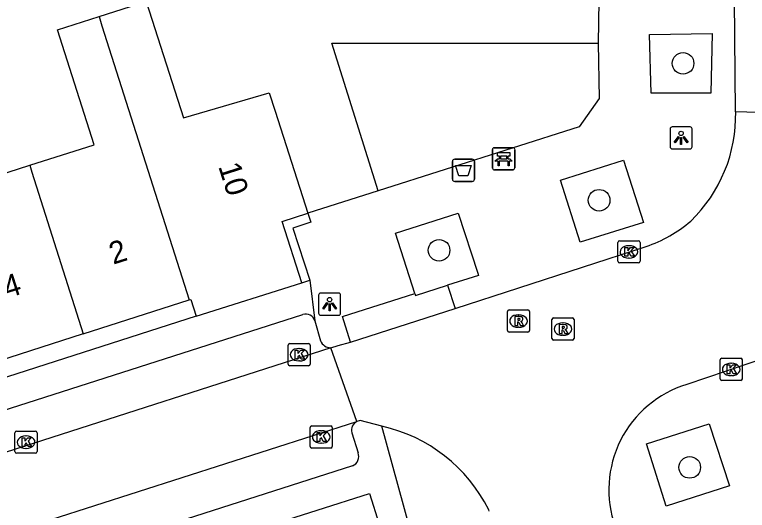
# Model space of a CAD drawing. Extents: x 159718 to 160783, y 383290 to 384030.
# Drawn here: x 160111.85 to 160144.93, y 383677.17 to 383699.56 of the extents above; entities that cross this region are included whole.
import ezdxf

# ---------------------------------------------------------------- set-up
doc = ezdxf.new("R2010")
doc.units = 0
for name, color, linetype in [('IMGEO_Afvalbak', 7, 'Continuous'), ('IMGEO_Bank', 7, 'Continuous'), ('IMGEO_Boom', 7, 'Continuous'), ('IMGEO_Groenvoorziening', 7, 'Continuous'), ('IMGEO_Kolk', 7, 'Continuous'), ('IMGEO_Lichtpunt', 7, 'Continuous'), ('IMGEO_Pand', 7, 'Continuous'), ('IMGEO_Pand_nummerreeks', 7, 'Continuous'), ('IMGEO_Rijbaan_lokaal_open', 7, 'Continuous'), ('IMGEO_Rioolput', 7, 'Continuous'), ('IMGEO_Voetpad_open', 7, 'Continuous')]:
    doc.layers.add(name, color=color, linetype=linetype)

msp = doc.modelspace()

# ---------------------------------------------------------------- linework, layer by layer
at = {"layer": 'IMGEO_Afvalbak'}
for p, q in [((160131.616, 383692.127), (160131.616, 383692.927)), ((160131.616, 383692.927), (160131.616, 383692.127)), ((160131.716, 383693.027), (160132.506, 383693.027)), ((160132.506, 383693.027), (160131.716, 383693.027)), ((160132.606, 383692.927), (160132.606, 383692.127)), ((160132.606, 383692.127), (160132.606, 383692.927)), ((160132.506, 383692.027), (160131.716, 383692.027)), ((160131.716, 383692.027), (160132.506, 383692.027))]:
    msp.add_line(p, q, dxfattribs=at)
msp.add_lwpolyline([(160131.759, 383692.741), (160132.463, 383692.741), (160132.314, 383692.271), (160131.908, 383692.271), (160131.759, 383692.741)], dxfattribs=at)
for centre, start, end in [((160131.716, 383692.927), 90, 180), ((160131.716, 383692.927), 90, 180), ((160132.506, 383692.927), 0, 90), ((160132.506, 383692.927), 360, 90), ((160131.716, 383692.127), 180, 270), ((160131.716, 383692.127), 180, 270), ((160132.506, 383692.127), 270, 0), ((160132.506, 383692.127), 270, 0)]:
    msp.add_arc(centre, 0.1, start, end, dxfattribs=at)
at = {"layer": 'IMGEO_Bank'}
for p, q in [((160133.427, 383692.625), (160133.427, 383693.466)), ((160133.427, 383693.466), (160133.427, 383692.625)), ((160133.502, 383693.55), (160134.343, 383693.55)), ((160134.343, 383693.55), (160133.502, 383693.55)), ((160134.427, 383693.475), (160134.427, 383692.634)), ((160134.427, 383692.634), (160134.427, 383693.475)), ((160133.736, 383693.056), (160133.736, 383693.162)), ((160133.78, 383693.162), (160133.78, 383693.056)), ((160134.068, 383693.168), (160133.786, 383693.168)), ((160134.074, 383693.056), (160134.074, 383693.162)), ((160134.118, 383693.162), (160134.118, 383693.056)), ((160134.124, 383692.948), (160133.731, 383692.948)), ((160133.786, 383693.05), (160134.068, 383693.05)), ((160134.352, 383692.55), (160133.511, 383692.55)), ((160133.511, 383692.55), (160134.352, 383692.55))]:
    msp.add_line(p, q, dxfattribs=at)
for points in [[(160133.73, 383693.168), (160133.644, 383693.168), (160133.644, 383693.329), (160134.207, 383693.329), (160134.207, 383693.168), (160134.124, 383693.168)], [(160133.674, 383692.948), (160133.532, 383692.948), (160133.644, 383693.05), (160133.73, 383693.05)], [(160133.724, 383692.941), (160133.724, 383692.734), (160133.681, 383692.734), (160133.681, 383692.941)], [(160134.124, 383693.05), (160134.207, 383693.05), (160134.319, 383692.948), (160134.18, 383692.948)], [(160134.174, 383692.941), (160134.174, 383692.734), (160134.13, 383692.734), (160134.13, 383692.941)]]:
    msp.add_lwpolyline(points, dxfattribs=at)
for centre, radius, start, end in [((160133.505, 383693.472), 0.0779, 92.4484, 184.2845), ((160133.505, 383693.472), 0.0779, 92.4484, 184.2845), ((160134.349, 383693.472), 0.0779, 2.4484, 94.2845), ((160134.349, 383693.472), 0.0779, 2.4484, 94.2845), ((160133.729, 383693.161), 0.00671, 2.8957, 87.1043), ((160133.786, 383693.161), 0.00671, 92.8957, 177.1043), ((160134.068, 383693.161), 0.00671, 2.8957, 87.1043), ((160134.125, 383693.161), 0.00671, 92.8957, 177.1043), ((160133.674, 383692.941), 0.00671, 2.8957, 87.1043), ((160133.731, 383692.941), 0.00671, 92.8957, 177.1043), ((160133.729, 383693.057), 0.00671, 272.8957, 357.1043), ((160133.786, 383693.057), 0.00671, 182.8957, 267.1043), ((160134.068, 383693.057), 0.00671, 272.8957, 357.1043), ((160134.125, 383693.057), 0.00671, 182.8957, 267.1043), ((160134.123, 383692.941), 0.00671, 2.8957, 87.1043), ((160134.18, 383692.941), 0.00671, 92.8957, 177.1043), ((160133.505, 383692.628), 0.0779, 182.4484, 274.2845), ((160133.505, 383692.628), 0.0779, 182.4484, 274.2845), ((160134.349, 383692.628), 0.0779, 272.4484, 4.2845), ((160134.349, 383692.628), 0.0779, 272.4484, 4.2845)]:
    msp.add_arc(centre, radius, start, end, dxfattribs=at)
at = {"layer": 'IMGEO_Boom'}
for centre in [(160142.026, 383697.358), (160138.235, 383691.174), (160131.01, 383688.915), (160142.327, 383679.112)]:
    msp.add_circle(centre, 0.489, dxfattribs=at)
at = {"layer": 'IMGEO_Groenvoorziening'}
msp.add_lwpolyline([(160128.261, 383691.6), (160126.173, 383698.271), (160138.197, 383698.271)], dxfattribs=at)
at = {"layer": 'IMGEO_Kolk'}
for p, q in [((160139.082, 383688.419), (160139.082, 383689.271)), ((160139.157, 383689.345), (160140.009, 383689.345)), ((160139.57, 383689.125), (160139.595, 383689.125)), ((160140.083, 383689.271), (160140.083, 383688.419)), ((160139.593, 383688.565), (160139.568, 383688.565)), ((160140.009, 383688.345), (160139.157, 383688.345)), ((160124.197, 383683.775), (160124.197, 383684.627)), ((160124.272, 383684.701), (160125.124, 383684.701)), ((160124.685, 383684.481), (160124.71, 383684.481)), ((160125.198, 383684.627), (160125.198, 383683.775)), ((160124.708, 383683.921), (160124.683, 383683.921)), ((160143.701, 383683.111), (160143.701, 383683.963)), ((160143.776, 383684.037), (160144.628, 383684.037)), ((160144.189, 383683.817), (160144.214, 383683.817)), ((160144.702, 383683.963), (160144.702, 383683.111)), ((160125.124, 383683.701), (160124.272, 383683.701)), ((160144.212, 383683.257), (160144.187, 383683.257)), ((160144.628, 383683.037), (160143.776, 383683.037)), ((160125.191, 383680.06), (160125.191, 383680.912)), ((160125.266, 383680.986), (160126.118, 383680.986)), ((160126.192, 383680.912), (160126.192, 383680.06)), ((160111.866, 383679.826), (160111.866, 383680.678)), ((160111.941, 383680.752), (160112.793, 383680.752)), ((160112.354, 383680.532), (160112.379, 383680.532)), ((160112.867, 383680.678), (160112.867, 383679.826)), ((160125.679, 383680.766), (160125.704, 383680.766)), ((160125.702, 383680.206), (160125.677, 383680.206)), ((160112.377, 383679.972), (160112.352, 383679.972)), ((160126.118, 383679.986), (160125.266, 383679.986)), ((160112.793, 383679.752), (160111.941, 383679.752))]:
    msp.add_line(p, q, dxfattribs=at)
for points in [[(160139.082, 383688.419), (160139.082, 383689.271)], [(160139.157, 383689.345), (160140.009, 383689.345)], [(160140.083, 383689.271), (160140.083, 383688.419)], [(160139.403, 383689.045), (160139.526, 383689.045), (160139.526, 383688.894), (160139.656, 383689.045), (160139.82, 383689.045), (160139.674, 383688.894), (160139.827, 383688.645), (160139.675, 383688.645), (160139.59, 383688.809), (160139.526, 383688.742), (160139.526, 383688.645), (160139.403, 383688.645), (160139.403, 383689.045)], [(160140.009, 383688.345), (160139.157, 383688.345)], [(160124.197, 383683.775), (160124.197, 383684.627)], [(160124.272, 383684.701), (160125.124, 383684.701)], [(160125.198, 383684.627), (160125.198, 383683.775)], [(160124.518, 383684.401), (160124.641, 383684.401), (160124.641, 383684.25), (160124.771, 383684.401), (160124.935, 383684.401), (160124.789, 383684.25), (160124.942, 383684.001), (160124.79, 383684.001), (160124.705, 383684.165), (160124.641, 383684.098), (160124.641, 383684.001), (160124.518, 383684.001), (160124.518, 383684.401)], [(160143.701, 383683.111), (160143.701, 383683.963)], [(160143.776, 383684.037), (160144.628, 383684.037)], [(160144.702, 383683.963), (160144.702, 383683.111)], [(160125.124, 383683.701), (160124.272, 383683.701)], [(160144.022, 383683.737), (160144.145, 383683.737), (160144.145, 383683.586), (160144.275, 383683.737), (160144.439, 383683.737), (160144.293, 383683.586), (160144.446, 383683.337), (160144.294, 383683.337), (160144.209, 383683.501), (160144.145, 383683.434), (160144.145, 383683.337), (160144.022, 383683.337), (160144.022, 383683.737)], [(160144.628, 383683.037), (160143.776, 383683.037)], [(160125.191, 383680.06), (160125.191, 383680.912)], [(160125.266, 383680.986), (160126.118, 383680.986)], [(160126.192, 383680.912), (160126.192, 383680.06)], [(160111.866, 383679.826), (160111.866, 383680.678)], [(160111.941, 383680.752), (160112.793, 383680.752)], [(160112.867, 383680.678), (160112.867, 383679.826)], [(160125.512, 383680.686), (160125.635, 383680.686), (160125.635, 383680.535), (160125.765, 383680.686), (160125.929, 383680.686), (160125.783, 383680.535), (160125.936, 383680.286), (160125.784, 383680.286), (160125.699, 383680.45), (160125.635, 383680.383), (160125.635, 383680.286), (160125.512, 383680.286), (160125.512, 383680.686)], [(160112.187, 383680.452), (160112.31, 383680.452), (160112.31, 383680.301), (160112.44, 383680.452), (160112.604, 383680.452), (160112.458, 383680.301), (160112.611, 383680.052), (160112.459, 383680.052), (160112.374, 383680.216), (160112.31, 383680.149), (160112.31, 383680.052), (160112.187, 383680.052), (160112.187, 383680.452)], [(160126.118, 383679.986), (160125.266, 383679.986)], [(160112.793, 383679.752), (160111.941, 383679.752)]]:
    msp.add_lwpolyline(points, dxfattribs=at)
for centre, start, end in [((160139.159, 383689.269), 91.552, 178.448), ((160139.159, 383689.269), 91.552, 178.448), ((160140.007, 383689.269), 1.552, 88.448), ((160140.007, 383689.269), 1.552, 88.448), ((160139.159, 383688.421), 181.552, 268.448), ((160139.159, 383688.421), 181.552, 268.448), ((160140.007, 383688.421), 271.552, 358.448), ((160140.007, 383688.421), 271.552, 358.448), ((160124.274, 383684.625), 91.552, 178.448), ((160124.274, 383684.625), 91.552, 178.448), ((160125.122, 383684.625), 1.552, 88.448), ((160125.122, 383684.625), 1.552, 88.448), ((160143.778, 383683.961), 91.552, 178.448), ((160143.778, 383683.961), 91.552, 178.448), ((160144.626, 383683.961), 1.552, 88.448), ((160144.626, 383683.961), 1.552, 88.448), ((160124.274, 383683.777), 181.552, 268.448), ((160124.274, 383683.777), 181.552, 268.448), ((160125.122, 383683.777), 271.552, 358.448), ((160125.122, 383683.777), 271.552, 358.448), ((160143.778, 383683.113), 181.552, 268.448), ((160143.778, 383683.113), 181.552, 268.448), ((160144.626, 383683.113), 271.552, 358.448), ((160144.626, 383683.113), 271.552, 358.448), ((160125.268, 383680.91), 91.552, 178.448), ((160125.268, 383680.91), 91.552, 178.448), ((160126.116, 383680.91), 1.552, 88.448), ((160126.116, 383680.91), 1.552, 88.448), ((160111.943, 383680.676), 91.552, 178.448), ((160111.943, 383680.676), 91.552, 178.448), ((160112.791, 383680.676), 1.552, 88.448), ((160112.791, 383680.676), 1.552, 88.448), ((160125.268, 383680.062), 181.552, 268.448), ((160125.268, 383680.062), 181.552, 268.448), ((160126.116, 383680.062), 271.552, 358.448), ((160126.116, 383680.062), 271.552, 358.448), ((160111.943, 383679.828), 181.552, 268.448), ((160111.943, 383679.828), 181.552, 268.448), ((160112.791, 383679.828), 271.552, 358.448), ((160112.791, 383679.828), 271.552, 358.448)]:
    msp.add_arc(centre, 0.0765, start, end, dxfattribs=at)
for centre, major_axis, ratio, start_param, end_param in [((160139.569, 383688.845), (-0.387, 0.002), 0.722429, 4.712389, 7.853982), ((160139.594, 383688.845), (-0.39, 0.002), 0.717154, 1.570796, 4.712389), ((160124.684, 383684.201), (-0.387, 0.002), 0.722429, 4.712389, 7.853982), ((160124.709, 383684.201), (-0.39, 0.002), 0.717154, 1.570796, 4.712389), ((160144.188, 383683.537), (-0.387, 0.002), 0.722429, 4.712389, 7.853982), ((160144.213, 383683.537), (-0.39, 0.002), 0.717154, 1.570796, 4.712389), ((160112.353, 383680.252), (-0.387, 0.002), 0.722429, 4.712389, 7.853982), ((160112.378, 383680.252), (-0.39, 0.002), 0.717154, 1.570796, 4.712389), ((160125.678, 383680.486), (-0.387, 0.002), 0.722429, 4.712389, 7.853982), ((160125.703, 383680.486), (-0.39, 0.002), 0.717154, 1.570796, 4.712389)]:
    msp.add_ellipse(centre, major_axis=major_axis, ratio=ratio, start_param=start_param, end_param=end_param, dxfattribs=at)
at = {"layer": 'IMGEO_Lichtpunt'}
for p, q in [((160142.342, 383694.49), (160141.534, 383694.49)), ((160142.342, 383694.49), (160141.534, 383694.49)), ((160141.44, 383694.395), (160141.44, 383693.588)), ((160141.44, 383694.395), (160141.44, 383693.588)), ((160142.436, 383693.588), (160142.436, 383694.395)), ((160142.436, 383693.588), (160142.436, 383694.395)), ((160141.534, 383693.494), (160142.342, 383693.494)), ((160141.534, 383693.494), (160142.342, 383693.494)), ((160125.572, 383686.887), (160125.572, 383686.08)), ((160125.572, 383686.887), (160125.572, 383686.08)), ((160126.474, 383686.982), (160125.666, 383686.982)), ((160126.474, 383686.982), (160125.666, 383686.982)), ((160126.568, 383686.08), (160126.568, 383686.887)), ((160126.568, 383686.08), (160126.568, 383686.887)), ((160125.666, 383685.986), (160126.474, 383685.986)), ((160125.666, 383685.986), (160126.474, 383685.986))]:
    msp.add_line(p, q, dxfattribs=at)
for points in [[(160141.814, 383694.059), (160141.853, 383694.031), (160141.665, 383693.769), (160141.627, 383693.796), (160141.814, 383694.059)], [(160141.916, 383694.011), (160141.963, 383694.011), (160141.963, 383693.689), (160141.916, 383693.689), (160141.916, 383694.011)], [(160142.026, 383694.031), (160142.064, 383694.058), (160142.251, 383693.796), (160142.212, 383693.768), (160142.026, 383694.031)], [(160125.946, 383686.551), (160125.985, 383686.523), (160125.797, 383686.261), (160125.759, 383686.288), (160125.946, 383686.551)], [(160126.048, 383686.503), (160126.095, 383686.503), (160126.095, 383686.181), (160126.048, 383686.181), (160126.048, 383686.503)], [(160126.158, 383686.523), (160126.196, 383686.55), (160126.383, 383686.288), (160126.344, 383686.26), (160126.158, 383686.523)]]:
    msp.add_lwpolyline(points, dxfattribs=at)
for centre in [(160141.939, 383694.193), (160126.071, 383686.685)]:
    msp.add_circle(centre, 0.0994, dxfattribs=at)
for centre, start, end in [((160141.534, 383694.395), 90, 180), ((160141.534, 383694.395), 90, 180), ((160142.342, 383694.395), 0, 90), ((160142.342, 383694.395), 0, 90), ((160141.534, 383693.588), 180, 270), ((160141.534, 383693.588), 180, 270), ((160142.342, 383693.588), 270, 0), ((160142.342, 383693.588), 270, 360), ((160125.666, 383686.887), 90, 180), ((160125.666, 383686.887), 90, 180), ((160126.474, 383686.887), 0, 90), ((160126.474, 383686.887), 0, 90), ((160125.666, 383686.08), 180, 270), ((160125.666, 383686.08), 180, 270), ((160126.474, 383686.08), 270, 0), ((160126.474, 383686.08), 270, 360)]:
    msp.add_arc(centre, 0.0946, start, end, dxfattribs=at)
at = {"layer": 'IMGEO_Pand'}
for points in [[(160115.661, 383699.474), (160117.796, 383700.153), (160119.467, 383694.897), (160123.342, 383696.024), (160123.608, 383695.196), (160125.089, 383690.591)], [(160112.53, 383692.755), (160115.435, 383693.679), (160113.782, 383698.877), (160115.661, 383699.474)], [(160115.661, 383699.474), (160115.794, 383699.057), (160119.731, 383686.675)], [(160106.18, 383696.159), (160108.018, 383696.744), (160109.585, 383691.818), (160112.53, 383692.755)], [(160112.53, 383692.755), (160112.627, 383692.45), (160114.952, 383685.141)], [(160124.812, 383687.446), (160123.935, 383690.21), (160125.089, 383690.591)], [(160120.049, 383685.937), (160124.812, 383687.446)], [(160114.952, 383685.141), (160119.731, 383686.675)], [(160119.731, 383686.675), (160119.807, 383686.699), (160120.049, 383685.937)], [(160114.952, 383685.141), (160110.171, 383683.607)], [(160123.144, 383676.422), (160127.87, 383677.928), (160128.746, 383675.167), (160129.915, 383675.538)]]:
    msp.add_lwpolyline(points, dxfattribs=at)
at = {"layer": 'IMGEO_Rijbaan_lokaal_open'}
for points in [[(160144.401, 383695.175), (160144.335, 383701.962)], [(160149.458, 383695.025), (160144.401, 383695.175)], [(160131.741, 383686.293), (160140.365, 383689.087)], [(160127.013, 383684.761), (160131.741, 383686.293)], [(160148.407, 383684.961), (160142.197, 383682.858)], [(160126.127, 383684.515), (160096.699, 383675.06)], [(160126.127, 383684.515), (160126.463, 383684.611), (160127.013, 383684.761)], [(160127.305, 383681.179), (160126.127, 383684.515)], [(160097.72, 383671.705), (160127.305, 383681.179)], [(160128.426, 383680.973), (160127.453, 383681.227), (160127.305, 383681.179)], [(160141.268, 383677.363), (160140.372, 383680.17), (160143.212, 383681.082), (160144.128, 383678.276), (160141.268, 383677.363)], [(160133.272, 383677.136), (160133.252, 383677.2)]]:
    msp.add_lwpolyline(points, dxfattribs=at)
for centre, radius, start, end in [((160137.744, 383695.022), 6.659, 314.0403, 1.3208), ((160138.396, 383694.86), 6.1, 288.8278, 310.6866), ((160143.65, 383678.101), 4.974, 106.9878, 199.5257), ((160126.86, 383673.997), 7.15, 26.6164, 77.3465)]:
    msp.add_arc(centre, radius, start, end, dxfattribs=at)
at = {"layer": 'IMGEO_Rioolput'}
for p, q in [((160134.099, 383685.295), (160134.099, 383686.147)), ((160134.174, 383686.221), (160135.026, 383686.221)), ((160135.1, 383686.147), (160135.1, 383685.295)), ((160134.587, 383686.001), (160134.612, 383686.001)), ((160136.178, 383685.859), (160137.03, 383685.859)), ((160136.103, 383684.933), (160136.103, 383685.785)), ((160136.591, 383685.639), (160136.616, 383685.639)), ((160137.104, 383685.785), (160137.104, 383684.933)), ((160135.026, 383685.221), (160134.174, 383685.221)), ((160134.61, 383685.441), (160134.585, 383685.441)), ((160137.03, 383684.859), (160136.178, 383684.859)), ((160136.614, 383685.079), (160136.589, 383685.079))]:
    msp.add_line(p, q, dxfattribs=at)
for points in [[(160134.099, 383685.295), (160134.099, 383686.147)], [(160134.174, 383686.221), (160135.026, 383686.221)], [(160135.1, 383686.147), (160135.1, 383685.295)], [(160134.688, 383685.919), (160134.436, 383685.921), (160134.436, 383685.521)], [(160134.614, 383685.84), (160134.56, 383685.84), (160134.56, 383685.759)], [(160136.178, 383685.859), (160137.03, 383685.859)], [(160134.436, 383685.521), (160134.56, 383685.521), (160134.56, 383685.683), (160134.571, 383685.683)], [(160134.56, 383685.759), (160134.612, 383685.759)], [(160134.618, 383685.654), (160134.689, 383685.521), (160134.829, 383685.521), (160134.764, 383685.647)], [(160136.103, 383684.933), (160136.103, 383685.785)], [(160136.692, 383685.557), (160136.44, 383685.559), (160136.44, 383685.159)], [(160136.618, 383685.478), (160136.564, 383685.478), (160136.564, 383685.397)], [(160137.104, 383685.785), (160137.104, 383684.933)], [(160135.026, 383685.221), (160134.174, 383685.221)], [(160136.44, 383685.159), (160136.564, 383685.159), (160136.564, 383685.321), (160136.575, 383685.321)], [(160136.564, 383685.397), (160136.616, 383685.397)], [(160136.622, 383685.292), (160136.693, 383685.159), (160136.833, 383685.159), (160136.768, 383685.285)], [(160137.03, 383684.859), (160136.178, 383684.859)]]:
    msp.add_lwpolyline(points, dxfattribs=at)
for centre, radius, start, end in [((160134.176, 383686.145), 0.0765, 91.552, 178.448), ((160134.176, 383686.145), 0.0765, 91.552, 178.448), ((160135.024, 383686.145), 0.0765, 1.552, 88.448), ((160135.024, 383686.145), 0.0765, 1.552, 88.448), ((160134.62, 383685.744), 0.0964, 77.0061, 93.1865), ((160134.634, 383685.801), 0.0378, 276.6634, 79.6772), ((160134.687, 383685.809), 0.109, 350.3612, 89.416), ((160136.18, 383685.783), 0.0765, 91.552, 178.448), ((160136.18, 383685.783), 0.0765, 91.552, 178.448), ((160137.028, 383685.783), 0.0765, 1.552, 88.448), ((160137.028, 383685.783), 0.0765, 1.552, 88.448), ((160134.57, 383685.63), 0.0533, 26.0293, 88.6989), ((160134.596, 383685.948), 0.19, 274.7715, 282.9687), ((160134.685, 383685.809), 0.112, 277.5842, 350.9817), ((160134.669, 383685.594), 0.108, 29.5134, 73.7905), ((160136.624, 383685.382), 0.0964, 77.0061, 93.1865), ((160136.638, 383685.439), 0.0378, 276.6634, 79.6772), ((160136.691, 383685.447), 0.109, 350.3612, 89.416), ((160134.176, 383685.297), 0.0765, 181.552, 268.448), ((160134.176, 383685.297), 0.0765, 181.552, 268.448), ((160135.024, 383685.297), 0.0765, 271.552, 358.448), ((160135.024, 383685.297), 0.0765, 271.552, 358.448), ((160136.574, 383685.268), 0.0533, 26.0293, 88.6989), ((160136.6, 383685.586), 0.19, 274.7715, 282.9687), ((160136.689, 383685.447), 0.112, 277.5842, 350.9817), ((160136.673, 383685.232), 0.108, 29.5134, 73.7905), ((160136.18, 383684.935), 0.0765, 181.552, 268.448), ((160136.18, 383684.935), 0.0765, 181.552, 268.448), ((160137.028, 383684.935), 0.0765, 271.552, 358.448), ((160137.028, 383684.935), 0.0765, 271.552, 358.448)]:
    msp.add_arc(centre, radius, start, end, dxfattribs=at)
for centre, major_axis, ratio, start_param, end_param in [((160134.586, 383685.721), (-0.387, 0.002), 0.722429, 4.712389, 7.853982), ((160134.611, 383685.721), (-0.39, 0.002), 0.717154, 1.570796, 4.712389), ((160136.59, 383685.359), (-0.387, 0.002), 0.722429, 4.712389, 7.853982), ((160136.615, 383685.359), (-0.39, 0.002), 0.717154, 1.570796, 4.712389)]:
    msp.add_ellipse(centre, major_axis=major_axis, ratio=ratio, start_param=start_param, end_param=end_param, dxfattribs=at)
at = {"layer": 'IMGEO_Voetpad_open'}
for points in [[(160138.247, 383702.107), (160138.197, 383698.271)], [(160143.345, 383698.7), (160143.274, 383696.006), (160140.58, 383696.006), (160140.514, 383698.666), (160143.345, 383698.7)], [(160138.197, 383698.271), (160138.246, 383695.773), (160137.338, 383694.486), (160128.261, 383691.6)], [(160139.335, 383692.979), (160140.234, 383690.171), (160137.376, 383689.279), (160136.497, 383692.079), (160139.335, 383692.979)], [(160128.261, 383691.6), (160125.089, 383690.591)], [(160125.089, 383690.591), (160125.22, 383690.183), (160124.416, 383689.912), (160125.17, 383687.56)], [(160129.914, 383686.967), (160129.042, 383689.685), (160131.876, 383690.592), (160132.762, 383687.881), (160132.794, 383687.784), (160131.397, 383687.337)], [(160124.812, 383687.446), (160125.17, 383687.56)], [(160125.17, 383687.56), (160125.399, 383685.725)], [(160129.914, 383686.967), (160129.944, 383686.873), (160131.397, 383687.337)], [(160131.397, 383687.337), (160131.741, 383686.293)], [(160127.013, 383684.761), (160126.654, 383685.921), (160129.914, 383686.967)], [(160096.9, 383677.061), (160124.861, 383686.019)], [(160120.049, 383685.937), (160100.464, 383679.651)], [(160125.399, 383685.725), (160125.665, 383684.829)], [(160129.915, 383675.538), (160128.426, 383680.973)], [(160127.071, 383680.679), (160127.352, 383679.772)], [(160127.096, 383679.187), (160099.065, 383670.2)]]:
    msp.add_lwpolyline(points, dxfattribs=at)
for centre, radius, start, end in [((160124.99, 383685.615), 0.424, 15.0268, 107.6628), ((160126.117, 383684.998), 0.483, 200.4424, 271.1533), ((160127.469, 383680.798), 0.415, 113.2237, 196.6171), ((160126.951, 383679.599), 0.437, 289.4349, 23.2961)]:
    msp.add_arc(centre, radius, start, end, dxfattribs=at)

# ---------------------------------------------------------------- texts
at = {"layer": 'IMGEO_Pand_nummerreeks'}
for s, rotation, p in [('10', 287.6469, (160121.037, 383692.71)), ('2', 17.6414, (160116.301, 383688.263)), ('4', 17.6414, (160111.519, 383686.742))]:
    msp.add_text(s, height=1, rotation=rotation, dxfattribs=at).set_placement(p)

doc.saveas('drawing.dxf')
